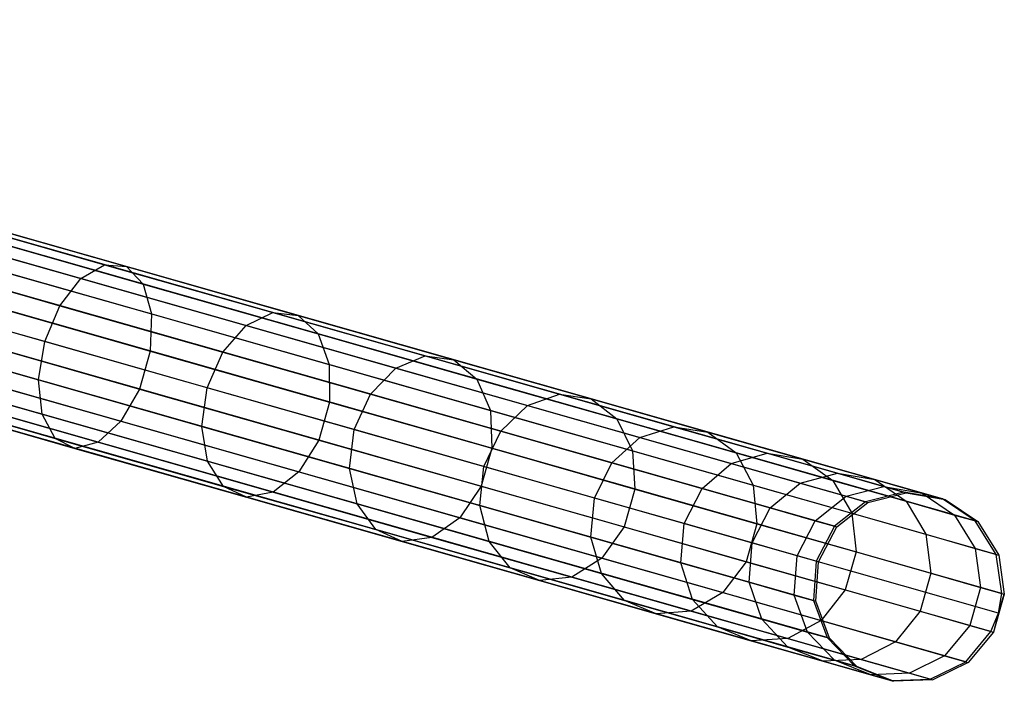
# Model space of a CAD drawing. Extents: x -102 to 102, y -101 to 102.
# Tile 371 of 481: x 87.43 to 97.8, y -28.51 to -21.55. Entities that reach past the tile are written whole.
import ezdxf

# ---------------------------------------------------------------- set-up
doc = ezdxf.new("R2010")
doc.units = 0
doc.header["$LTSCALE"] = 25.4
doc.layers.get('0').update_dxf_attribs({"linetype": 'CONTINUOUS'})

# ---------------------------------------------------------------- blocks, each defined once
blk = doc.blocks.new('NL2500011659_STL')
at = {"color": 0}
for p, q in [((96.742, -26.522, -28.874), (79.255, -21.547, -288.874)), ((96.742, -26.522, -28.874), (79.255, -21.547, -288.874)), ((96.34, -26.624, -28.848), (78.853, -21.649, -288.848)), ((96.34, -26.624, -28.848), (78.853, -21.649, -288.848)), ((97.151, -26.594, -28.902), (79.664, -21.618, -288.902)), ((97.151, -26.594, -28.902), (79.664, -21.618, -288.902)), ((97.495, -26.825, -28.93), (80.008, -21.85, -288.93)), ((97.495, -26.825, -28.93), (80.008, -21.85, -288.93)), ((96.013, -26.881, -28.831), (78.526, -21.905, -288.831)), ((96.013, -26.881, -28.831), (78.526, -21.905, -288.831)), ((95.819, -27.249, -28.825), (78.332, -22.273, -288.825)), ((95.819, -27.249, -28.825), (78.332, -22.273, -288.825)), ((97.716, -27.177, -28.952), (80.229, -22.202, -288.952)), ((97.716, -27.177, -28.952), (80.229, -22.202, -288.952)), ((95.791, -27.663, -28.831), (78.304, -22.688, -288.831)), ((95.791, -27.663, -28.831), (78.304, -22.688, -288.831)), ((97.774, -27.589, -28.963), (80.287, -22.613, -288.963)), ((97.774, -27.589, -28.963), (80.287, -22.613, -288.963)), ((97.738, -27.795, -28.965), (80.251, -22.819, -288.965)), ((97.738, -27.795, -28.965), (80.251, -22.819, -288.965)), ((97.66, -27.989, -28.963), (80.173, -23.013, -288.963)), ((97.66, -27.989, -28.963), (80.173, -23.013, -288.963)), ((95.933, -28.054, -28.848), (78.446, -23.078, -288.848)), ((95.933, -28.054, -28.848), (78.446, -23.078, -288.848)), ((97.394, -28.308, -28.952), (79.907, -23.332, -288.952)), ((97.394, -28.308, -28.952), (79.907, -23.332, -288.952)), ((96.222, -28.352, -28.874), (78.735, -23.376, -288.874)), ((96.222, -28.352, -28.874), (78.735, -23.376, -288.874)), ((96.607, -28.507, -28.902), (79.12, -23.531, -288.902)), ((96.607, -28.507, -28.902), (79.12, -23.531, -288.902)), ((97.021, -28.491, -28.93), (79.534, -23.516, -288.93)), ((97.021, -28.491, -28.93), (79.534, -23.516, -288.93)), ((86.405, -23.581, -9.933), (88.322, -24.127, -11.094)), ((86.405, -23.581, -9.933), (88.322, -24.127, -11.094)), ((86.597, -23.591, -9.564), (88.554, -24.147, -10.749)), ((86.597, -23.591, -9.564), (88.554, -24.147, -10.749)), ((86.192, -23.737, -10.254), (88.074, -24.272, -11.394)), ((86.192, -23.737, -10.254), (88.074, -24.272, -11.394)), ((86.734, -23.763, -9.211), (88.729, -24.331, -10.419)), ((86.734, -23.763, -9.211), (88.729, -24.331, -10.419)), ((85.994, -24.03, -10.472), (87.852, -24.559, -11.597)), ((85.994, -24.03, -10.472), (87.852, -24.559, -11.597)), ((86.792, -24.069, -8.936), (88.817, -24.645, -10.162)), ((86.792, -24.069, -8.936), (88.817, -24.645, -10.162)), ((88.074, -24.272, -11.394), (88.322, -24.127, -11.094)), ((88.074, -24.272, -11.394), (88.322, -24.127, -11.094)), ((88.322, -24.127, -11.094), (90.095, -24.631, -12.479)), ((88.322, -24.127, -11.094), (90.095, -24.631, -12.479)), ((88.322, -24.127, -11.094), (88.554, -24.147, -10.749)), ((88.322, -24.127, -11.094), (88.554, -24.147, -10.749)), ((88.554, -24.147, -10.749), (90.364, -24.663, -12.164)), ((88.554, -24.147, -10.749), (90.364, -24.663, -12.164)), ((88.554, -24.147, -10.749), (88.729, -24.331, -10.419)), ((88.554, -24.147, -10.749), (88.729, -24.331, -10.419)), ((87.852, -24.559, -11.597), (88.074, -24.272, -11.394)), ((87.852, -24.559, -11.597), (88.074, -24.272, -11.394)), ((88.074, -24.272, -11.394), (89.814, -24.767, -12.754)), ((88.074, -24.272, -11.394), (89.814, -24.767, -12.754)), ((88.729, -24.331, -10.419), (90.575, -24.856, -11.862)), ((88.729, -24.331, -10.419), (90.575, -24.856, -11.862)), ((88.729, -24.331, -10.419), (88.817, -24.645, -10.162)), ((88.729, -24.331, -10.419), (88.817, -24.645, -10.162)), ((87.694, -24.937, -11.669), (85.845, -24.411, -10.549)), ((87.694, -24.937, -11.669), (85.845, -24.411, -10.549)), ((86.761, -24.455, -8.785), (88.803, -25.036, -10.021)), ((86.761, -24.455, -8.785), (88.803, -25.036, -10.021)), ((87.694, -24.937, -11.669), (87.852, -24.559, -11.597)), ((87.694, -24.937, -11.669), (87.852, -24.559, -11.597)), ((87.852, -24.559, -11.597), (89.57, -25.048, -12.94)), ((87.852, -24.559, -11.597), (89.57, -25.048, -12.94)), ((88.817, -24.645, -10.162), (88.803, -25.036, -10.021)), ((88.817, -24.645, -10.162), (88.803, -25.036, -10.021)), ((88.817, -24.645, -10.162), (90.691, -25.178, -11.626)), ((88.817, -24.645, -10.162), (90.691, -25.178, -11.626)), ((89.814, -24.767, -12.754), (90.095, -24.631, -12.479)), ((89.814, -24.767, -12.754), (90.095, -24.631, -12.479)), ((90.095, -24.631, -12.479), (91.7, -25.088, -14.071)), ((90.095, -24.631, -12.479), (91.7, -25.088, -14.071)), ((90.095, -24.631, -12.479), (90.364, -24.663, -12.164)), ((90.095, -24.631, -12.479), (90.364, -24.663, -12.164)), ((90.364, -24.663, -12.164), (92.003, -25.129, -13.789)), ((90.364, -24.663, -12.164), (92.003, -25.129, -13.789)), ((90.364, -24.663, -12.164), (90.575, -24.856, -11.862)), ((90.364, -24.663, -12.164), (90.575, -24.856, -11.862)), ((89.57, -25.048, -12.94), (89.814, -24.767, -12.754)), ((89.57, -25.048, -12.94), (89.814, -24.767, -12.754)), ((89.814, -24.767, -12.754), (91.39, -25.216, -14.316)), ((89.814, -24.767, -12.754), (91.39, -25.216, -14.316)), ((85.771, -24.813, -10.472), (87.629, -25.341, -11.597)), ((85.771, -24.813, -10.472), (87.629, -25.341, -11.597)), ((86.647, -24.855, -8.785), (88.69, -25.436, -10.021)), ((86.647, -24.855, -8.785), (88.69, -25.436, -10.021)), ((90.575, -24.856, -11.862), (92.246, -25.332, -13.519)), ((90.575, -24.856, -11.862), (92.246, -25.332, -13.519)), ((90.575, -24.856, -11.862), (90.691, -25.178, -11.626)), ((90.575, -24.856, -11.862), (90.691, -25.178, -11.626)), ((87.629, -25.341, -11.597), (87.694, -24.937, -11.669)), ((87.629, -25.341, -11.597), (87.694, -24.937, -11.669)), ((89.405, -25.424, -13.006), (87.694, -24.937, -11.669)), ((89.405, -25.424, -13.006), (87.694, -24.937, -11.669)), ((88.803, -25.036, -10.021), (88.69, -25.436, -10.021)), ((88.803, -25.036, -10.021), (88.69, -25.436, -10.021)), ((88.803, -25.036, -10.021), (90.692, -25.574, -11.497)), ((88.803, -25.036, -10.021), (90.692, -25.574, -11.497)), ((89.405, -25.424, -13.006), (89.57, -25.048, -12.94)), ((89.405, -25.424, -13.006), (89.57, -25.048, -12.94)), ((89.57, -25.048, -12.94), (91.126, -25.49, -14.483)), ((89.57, -25.048, -12.94), (91.126, -25.49, -14.483)), ((91.39, -25.216, -14.316), (91.7, -25.088, -14.071)), ((91.39, -25.216, -14.316), (91.7, -25.088, -14.071)), ((91.7, -25.088, -14.071), (93.116, -25.491, -15.847)), ((91.7, -25.088, -14.071), (93.116, -25.491, -15.847)), ((91.7, -25.088, -14.071), (92.003, -25.129, -13.789)), ((91.7, -25.088, -14.071), (92.003, -25.129, -13.789)), ((85.785, -25.166, -10.254), (87.667, -25.702, -11.394)), ((85.785, -25.166, -10.254), (87.667, -25.702, -11.394)), ((86.47, -25.2, -8.936), (88.496, -25.776, -10.162)), ((86.47, -25.2, -8.936), (88.496, -25.776, -10.162)), ((90.691, -25.178, -11.626), (92.388, -25.661, -13.308)), ((90.691, -25.178, -11.626), (92.388, -25.661, -13.308)), ((90.691, -25.178, -11.626), (90.692, -25.574, -11.497)), ((90.691, -25.178, -11.626), (90.692, -25.574, -11.497)), ((92.003, -25.129, -13.789), (93.448, -25.54, -15.602)), ((92.003, -25.129, -13.789), (93.448, -25.54, -15.602)), ((92.003, -25.129, -13.789), (92.246, -25.332, -13.519)), ((92.003, -25.129, -13.789), (92.246, -25.332, -13.519)), ((91.126, -25.49, -14.483), (91.39, -25.216, -14.316)), ((91.126, -25.49, -14.483), (91.39, -25.216, -14.316)), ((91.39, -25.216, -14.316), (92.78, -25.611, -16.06)), ((91.39, -25.216, -14.316), (92.78, -25.611, -16.06)), ((87.667, -25.702, -11.394), (87.629, -25.341, -11.597)), ((87.629, -25.341, -11.597), (89.348, -25.83, -12.94)), ((87.629, -25.341, -11.597), (89.348, -25.83, -12.94)), ((87.667, -25.702, -11.394), (87.629, -25.341, -11.597)), ((92.246, -25.332, -13.519), (93.72, -25.751, -15.368)), ((92.246, -25.332, -13.519), (93.72, -25.751, -15.368)), ((92.246, -25.332, -13.519), (92.388, -25.661, -13.308)), ((92.246, -25.332, -13.519), (92.388, -25.661, -13.308)), ((85.885, -25.411, -9.933), (87.802, -25.956, -11.094)), ((85.885, -25.411, -9.933), (87.802, -25.956, -11.094)), ((86.053, -25.504, -9.564), (88.01, -26.061, -10.749)), ((86.053, -25.504, -9.564), (88.01, -26.061, -10.749)), ((86.26, -25.429, -9.211), (88.255, -25.997, -10.419)), ((86.26, -25.429, -9.211), (88.255, -25.997, -10.419)), ((88.69, -25.436, -10.021), (88.496, -25.776, -10.162)), ((88.69, -25.436, -10.021), (88.496, -25.776, -10.162)), ((88.69, -25.436, -10.021), (90.579, -25.974, -11.497)), ((88.69, -25.436, -10.021), (90.579, -25.974, -11.497)), ((89.348, -25.83, -12.94), (89.405, -25.424, -13.006)), ((89.348, -25.83, -12.94), (89.405, -25.424, -13.006)), ((90.954, -25.864, -14.542), (89.405, -25.424, -13.006)), ((90.954, -25.864, -14.542), (89.405, -25.424, -13.006)), ((90.954, -25.864, -14.542), (91.126, -25.49, -14.483)), ((90.954, -25.864, -14.542), (91.126, -25.49, -14.483)), ((91.126, -25.49, -14.483), (92.498, -25.881, -16.204)), ((91.126, -25.49, -14.483), (92.498, -25.881, -16.204)), ((92.78, -25.611, -16.06), (93.116, -25.491, -15.847)), ((92.78, -25.611, -16.06), (93.116, -25.491, -15.847)), ((93.116, -25.491, -15.847), (94.321, -25.834, -17.782)), ((93.116, -25.491, -15.847), (94.321, -25.834, -17.782)), ((93.116, -25.491, -15.847), (93.448, -25.54, -15.602)), ((93.116, -25.491, -15.847), (93.448, -25.54, -15.602)), ((90.692, -25.574, -11.497), (90.579, -25.974, -11.497)), ((90.692, -25.574, -11.497), (90.579, -25.974, -11.497)), ((90.692, -25.574, -11.497), (92.403, -26.06, -13.193)), ((90.692, -25.574, -11.497), (92.403, -26.06, -13.193)), ((92.498, -25.881, -16.204), (92.78, -25.611, -16.06)), ((92.498, -25.881, -16.204), (92.78, -25.611, -16.06)), ((92.78, -25.611, -16.06), (93.963, -25.948, -17.96)), ((92.78, -25.611, -16.06), (93.963, -25.948, -17.96)), ((93.448, -25.54, -15.602), (94.679, -25.89, -17.578)), ((93.448, -25.54, -15.602), (94.679, -25.89, -17.578)), ((93.448, -25.54, -15.602), (93.72, -25.751, -15.368)), ((93.448, -25.54, -15.602), (93.72, -25.751, -15.368)), ((87.802, -25.956, -11.094), (87.667, -25.702, -11.394)), ((87.667, -25.702, -11.394), (89.408, -26.197, -12.754)), ((87.667, -25.702, -11.394), (89.408, -26.197, -12.754)), ((87.802, -25.956, -11.094), (87.667, -25.702, -11.394)), ((92.388, -25.661, -13.308), (93.883, -26.087, -15.185)), ((92.388, -25.661, -13.308), (93.883, -26.087, -15.185)), ((92.388, -25.661, -13.308), (92.403, -26.06, -13.193)), ((92.388, -25.661, -13.308), (92.403, -26.06, -13.193)), ((88.496, -25.776, -10.162), (88.255, -25.997, -10.419)), ((88.496, -25.776, -10.162), (88.255, -25.997, -10.419)), ((88.496, -25.776, -10.162), (90.369, -26.309, -11.626)), ((88.496, -25.776, -10.162), (90.369, -26.309, -11.626)), ((93.72, -25.751, -15.368), (94.975, -26.108, -17.383)), ((93.72, -25.751, -15.368), (94.975, -26.108, -17.383)), ((93.72, -25.751, -15.368), (93.883, -26.087, -15.185)), ((93.72, -25.751, -15.368), (93.883, -26.087, -15.185)), ((89.408, -26.197, -12.754), (89.348, -25.83, -12.94)), ((89.348, -25.83, -12.94), (90.904, -26.273, -14.483)), ((89.348, -25.83, -12.94), (90.904, -26.273, -14.483)), ((89.408, -26.197, -12.754), (89.348, -25.83, -12.94)), ((90.904, -26.273, -14.483), (90.954, -25.864, -14.542)), ((90.904, -26.273, -14.483), (90.954, -25.864, -14.542)), ((92.32, -26.253, -16.256), (90.954, -25.864, -14.542)), ((92.32, -26.253, -16.256), (90.954, -25.864, -14.542)), ((92.32, -26.253, -16.256), (92.498, -25.881, -16.204)), ((92.32, -26.253, -16.256), (92.498, -25.881, -16.204)), ((92.498, -25.881, -16.204), (93.667, -26.213, -18.081)), ((92.498, -25.881, -16.204), (93.667, -26.213, -18.081)), ((93.963, -25.948, -17.96), (94.321, -25.834, -17.782)), ((93.963, -25.948, -17.96), (94.321, -25.834, -17.782)), ((94.321, -25.834, -17.782), (95.301, -26.112, -19.851)), ((94.321, -25.834, -17.782), (95.301, -26.112, -19.851)), ((94.321, -25.834, -17.782), (94.679, -25.89, -17.578)), ((94.321, -25.834, -17.782), (94.679, -25.89, -17.578)), ((94.679, -25.89, -17.578), (95.68, -26.175, -19.691)), ((94.679, -25.89, -17.578), (95.68, -26.175, -19.691)), ((94.679, -25.89, -17.578), (94.975, -26.108, -17.383)), ((94.679, -25.89, -17.578), (94.975, -26.108, -17.383)), ((88.01, -26.061, -10.749), (87.802, -25.956, -11.094)), ((87.802, -25.956, -11.094), (89.575, -26.461, -12.479)), ((87.802, -25.956, -11.094), (89.575, -26.461, -12.479)), ((88.01, -26.061, -10.749), (87.802, -25.956, -11.094)), ((88.255, -25.997, -10.419), (88.01, -26.061, -10.749)), ((88.255, -25.997, -10.419), (88.01, -26.061, -10.749)), ((88.255, -25.997, -10.419), (90.101, -26.522, -11.862)), ((88.255, -25.997, -10.419), (90.101, -26.522, -11.862)), ((90.579, -25.974, -11.497), (90.369, -26.309, -11.626)), ((90.579, -25.974, -11.497), (90.369, -26.309, -11.626)), ((90.579, -25.974, -11.497), (92.289, -26.46, -13.193)), ((90.579, -25.974, -11.497), (92.289, -26.46, -13.193)), ((93.667, -26.213, -18.081), (93.963, -25.948, -17.96)), ((93.667, -26.213, -18.081), (93.963, -25.948, -17.96)), ((93.963, -25.948, -17.96), (94.925, -26.222, -19.991)), ((93.963, -25.948, -17.96), (94.925, -26.222, -19.991)), ((88.01, -26.061, -10.749), (89.82, -26.576, -12.164)), ((88.01, -26.061, -10.749), (89.82, -26.576, -12.164)), ((92.403, -26.06, -13.193), (92.289, -26.46, -13.193)), ((92.403, -26.06, -13.193), (92.289, -26.46, -13.193)), ((92.403, -26.06, -13.193), (93.91, -26.489, -15.085)), ((92.403, -26.06, -13.193), (93.91, -26.489, -15.085)), ((93.883, -26.087, -15.185), (95.157, -26.449, -17.231)), ((93.883, -26.087, -15.185), (95.157, -26.449, -17.231)), ((93.883, -26.087, -15.185), (93.91, -26.489, -15.085)), ((93.883, -26.087, -15.185), (93.91, -26.489, -15.085)), ((94.925, -26.222, -19.991), (95.301, -26.112, -19.851)), ((94.925, -26.222, -19.991), (95.301, -26.112, -19.851)), ((94.975, -26.108, -17.383), (95.995, -26.398, -19.537)), ((94.975, -26.108, -17.383), (95.995, -26.398, -19.537)), ((94.975, -26.108, -17.383), (95.157, -26.449, -17.231)), ((94.975, -26.108, -17.383), (95.157, -26.449, -17.231)), ((95.301, -26.112, -19.851), (96.042, -26.323, -22.025)), ((95.301, -26.112, -19.851), (96.042, -26.323, -22.025)), ((95.301, -26.112, -19.851), (95.68, -26.175, -19.691)), ((95.301, -26.112, -19.851), (95.68, -26.175, -19.691)), ((89.575, -26.461, -12.479), (89.408, -26.197, -12.754)), ((89.408, -26.197, -12.754), (90.984, -26.645, -14.316)), ((89.408, -26.197, -12.754), (90.984, -26.645, -14.316)), ((89.575, -26.461, -12.479), (89.408, -26.197, -12.754)), ((93.483, -26.584, -18.123), (93.667, -26.213, -18.081)), ((93.483, -26.584, -18.123), (93.667, -26.213, -18.081)), ((93.667, -26.213, -18.081), (94.617, -26.484, -20.086)), ((93.667, -26.213, -18.081), (94.617, -26.484, -20.086)), ((94.617, -26.484, -20.086), (94.925, -26.222, -19.991)), ((94.617, -26.484, -20.086), (94.925, -26.222, -19.991)), ((94.925, -26.222, -19.991), (95.652, -26.428, -22.125)), ((94.925, -26.222, -19.991), (95.652, -26.428, -22.125)), ((95.68, -26.175, -19.691), (96.436, -26.39, -21.91)), ((95.68, -26.175, -19.691), (96.436, -26.39, -21.91)), ((95.68, -26.175, -19.691), (95.995, -26.398, -19.537)), ((95.68, -26.175, -19.691), (95.995, -26.398, -19.537)), ((90.369, -26.309, -11.626), (90.101, -26.522, -11.862)), ((90.369, -26.309, -11.626), (90.101, -26.522, -11.862)), ((90.369, -26.309, -11.626), (92.066, -26.792, -13.308)), ((90.369, -26.309, -11.626), (92.066, -26.792, -13.308)), ((90.984, -26.645, -14.316), (90.904, -26.273, -14.483)), ((90.904, -26.273, -14.483), (92.275, -26.663, -16.204)), ((90.904, -26.273, -14.483), (92.275, -26.663, -16.204)), ((90.984, -26.645, -14.316), (90.904, -26.273, -14.483)), ((92.275, -26.663, -16.204), (92.32, -26.253, -16.256)), ((92.275, -26.663, -16.204), (92.32, -26.253, -16.256)), ((93.483, -26.584, -18.123), (92.32, -26.253, -16.256)), ((93.483, -26.584, -18.123), (92.32, -26.253, -16.256)), ((95.652, -26.428, -22.125), (96.042, -26.323, -22.025)), ((95.652, -26.428, -22.125), (96.042, -26.323, -22.025)), ((96.042, -26.323, -22.025), (96.533, -26.463, -24.274)), ((96.042, -26.323, -22.025), (96.533, -26.463, -24.274)), ((96.042, -26.323, -22.025), (96.436, -26.39, -21.91)), ((96.042, -26.323, -22.025), (96.436, -26.39, -21.91)), ((95.334, -26.688, -22.193), (95.652, -26.428, -22.125)), ((95.334, -26.688, -22.193), (95.652, -26.428, -22.125)), ((95.652, -26.428, -22.125), (96.134, -26.566, -24.333)), ((95.652, -26.428, -22.125), (96.134, -26.566, -24.333)), ((95.995, -26.398, -19.537), (96.766, -26.618, -21.8)), ((95.995, -26.398, -19.537), (96.766, -26.618, -21.8)), ((95.995, -26.398, -19.537), (96.193, -26.744, -19.417)), ((95.995, -26.398, -19.537), (96.193, -26.744, -19.417)), ((96.436, -26.39, -21.91), (96.937, -26.533, -24.207)), ((96.436, -26.39, -21.91), (96.937, -26.533, -24.207)), ((96.436, -26.39, -21.91), (96.766, -26.618, -21.8)), ((96.436, -26.39, -21.91), (96.766, -26.618, -21.8)), ((89.82, -26.576, -12.164), (89.575, -26.461, -12.479)), ((89.575, -26.461, -12.479), (91.18, -26.917, -14.071)), ((89.575, -26.461, -12.479), (91.18, -26.917, -14.071)), ((89.82, -26.576, -12.164), (89.575, -26.461, -12.479)), ((90.101, -26.522, -11.862), (89.82, -26.576, -12.164)), ((90.101, -26.522, -11.862), (89.82, -26.576, -12.164)), ((90.101, -26.522, -11.862), (91.772, -26.998, -13.519)), ((90.101, -26.522, -11.862), (91.772, -26.998, -13.519)), ((92.289, -26.46, -13.193), (92.066, -26.792, -13.308)), ((92.289, -26.46, -13.193), (92.066, -26.792, -13.308)), ((92.289, -26.46, -13.193), (93.796, -26.889, -15.085)), ((92.289, -26.46, -13.193), (93.796, -26.889, -15.085)), ((93.91, -26.489, -15.085), (93.796, -26.889, -15.085)), ((93.91, -26.489, -15.085), (93.796, -26.889, -15.085)), ((93.91, -26.489, -15.085), (95.195, -26.855, -17.147)), ((93.91, -26.489, -15.085), (95.195, -26.855, -17.147)), ((94.429, -26.853, -20.12), (94.617, -26.484, -20.086)), ((94.429, -26.853, -20.12), (94.617, -26.484, -20.086)), ((94.617, -26.484, -20.086), (95.334, -26.688, -22.193)), ((94.617, -26.484, -20.086), (95.334, -26.688, -22.193)), ((95.157, -26.449, -17.231), (96.193, -26.744, -19.417)), ((95.157, -26.449, -17.231), (96.193, -26.744, -19.417)), ((95.157, -26.449, -17.231), (95.195, -26.855, -17.147)), ((95.157, -26.449, -17.231), (95.195, -26.855, -17.147)), ((96.134, -26.566, -24.333), (96.533, -26.463, -24.274)), ((96.134, -26.566, -24.333), (96.533, -26.463, -24.274)), ((96.742, -26.522, -28.874), (96.34, -26.624, -28.848)), ((96.742, -26.522, -28.874), (96.34, -26.624, -28.848)), ((96.364, -26.631, -26.585), (96.767, -26.53, -26.568)), ((96.364, -26.631, -26.585), (96.767, -26.53, -26.568)), ((96.533, -26.463, -24.274), (96.767, -26.53, -26.568)), ((96.533, -26.463, -24.274), (96.767, -26.53, -26.568)), ((96.533, -26.463, -24.274), (96.937, -26.533, -24.207)), ((96.533, -26.463, -24.274), (96.937, -26.533, -24.207)), ((97.151, -26.594, -28.902), (96.742, -26.522, -28.874)), ((96.742, -26.522, -28.874), (96.767, -26.53, -26.568)), ((96.742, -26.522, -28.874), (96.767, -26.53, -26.568)), ((97.151, -26.594, -28.902), (96.742, -26.522, -28.874)), ((96.767, -26.53, -26.568), (97.176, -26.601, -26.548)), ((96.767, -26.53, -26.568), (97.176, -26.601, -26.548)), ((96.937, -26.533, -24.207), (97.176, -26.601, -26.548)), ((96.937, -26.533, -24.207), (97.176, -26.601, -26.548)), ((96.937, -26.533, -24.207), (97.277, -26.763, -24.142)), ((96.937, -26.533, -24.207), (97.277, -26.763, -24.142)), ((89.82, -26.576, -12.164), (91.459, -27.042, -13.789)), ((89.82, -26.576, -12.164), (91.459, -27.042, -13.789)), ((91.18, -26.917, -14.071), (90.984, -26.645, -14.316)), ((90.984, -26.645, -14.316), (92.373, -27.041, -16.06)), ((90.984, -26.645, -14.316), (92.373, -27.041, -16.06)), ((91.18, -26.917, -14.071), (90.984, -26.645, -14.316)), ((93.444, -26.996, -18.081), (93.483, -26.584, -18.123)), ((93.444, -26.996, -18.081), (93.483, -26.584, -18.123)), ((94.429, -26.853, -20.12), (93.483, -26.584, -18.123)), ((94.429, -26.853, -20.12), (93.483, -26.584, -18.123)), ((95.81, -26.823, -24.373), (96.134, -26.566, -24.333)), ((95.81, -26.823, -24.373), (96.134, -26.566, -24.333)), ((96.34, -26.624, -28.848), (96.013, -26.881, -28.831)), ((96.34, -26.624, -28.848), (96.013, -26.881, -28.831)), ((96.037, -26.888, -26.596), (96.364, -26.631, -26.585)), ((96.037, -26.888, -26.596), (96.364, -26.631, -26.585)), ((96.134, -26.566, -24.333), (96.364, -26.631, -26.585)), ((96.134, -26.566, -24.333), (96.364, -26.631, -26.585)), ((96.34, -26.624, -28.848), (96.364, -26.631, -26.585)), ((96.34, -26.624, -28.848), (96.364, -26.631, -26.585)), ((96.766, -26.618, -21.8), (97.277, -26.763, -24.142)), ((96.766, -26.618, -21.8), (97.277, -26.763, -24.142)), ((96.766, -26.618, -21.8), (96.975, -26.966, -21.714)), ((96.766, -26.618, -21.8), (96.975, -26.966, -21.714)), ((97.495, -26.825, -28.93), (97.151, -26.594, -28.902)), ((97.151, -26.594, -28.902), (97.176, -26.601, -26.548)), ((97.151, -26.594, -28.902), (97.176, -26.601, -26.548)), ((97.495, -26.825, -28.93), (97.151, -26.594, -28.902)), ((97.176, -26.601, -26.548), (97.521, -26.832, -26.529)), ((97.176, -26.601, -26.548), (97.521, -26.832, -26.529)), ((92.373, -27.041, -16.06), (92.275, -26.663, -16.204)), ((92.275, -26.663, -16.204), (93.444, -26.996, -18.081)), ((92.275, -26.663, -16.204), (93.444, -26.996, -18.081)), ((92.373, -27.041, -16.06), (92.275, -26.663, -16.204)), ((95.143, -27.056, -22.217), (95.334, -26.688, -22.193)), ((95.143, -27.056, -22.217), (95.334, -26.688, -22.193)), ((95.334, -26.688, -22.193), (95.81, -26.823, -24.373)), ((95.334, -26.688, -22.193), (95.81, -26.823, -24.373)), ((96.193, -26.744, -19.417), (96.975, -26.966, -21.714)), ((96.193, -26.744, -19.417), (96.975, -26.966, -21.714)), ((96.193, -26.744, -19.417), (96.239, -27.152, -19.351)), ((96.193, -26.744, -19.417), (96.239, -27.152, -19.351)), ((92.066, -26.792, -13.308), (91.772, -26.998, -13.519)), ((92.066, -26.792, -13.308), (91.772, -26.998, -13.519)), ((92.066, -26.792, -13.308), (93.561, -27.217, -15.185)), ((92.066, -26.792, -13.308), (93.561, -27.217, -15.185)), ((94.394, -27.266, -20.086), (94.429, -26.853, -20.12)), ((94.394, -27.266, -20.086), (94.429, -26.853, -20.12)), ((95.143, -27.056, -22.217), (94.429, -26.853, -20.12)), ((95.143, -27.056, -22.217), (94.429, -26.853, -20.12)), ((95.195, -26.855, -17.147), (95.081, -27.255, -17.147)), ((95.195, -26.855, -17.147), (95.081, -27.255, -17.147)), ((95.195, -26.855, -17.147), (96.239, -27.152, -19.351)), ((95.195, -26.855, -17.147), (96.239, -27.152, -19.351)), ((95.617, -27.191, -24.387), (95.81, -26.823, -24.373)), ((95.617, -27.191, -24.387), (95.81, -26.823, -24.373)), ((95.81, -26.823, -24.373), (96.037, -26.888, -26.596)), ((95.81, -26.823, -24.373), (96.037, -26.888, -26.596)), ((97.277, -26.763, -24.142), (97.521, -26.832, -26.529)), ((97.277, -26.763, -24.142), (97.521, -26.832, -26.529)), ((97.277, -26.763, -24.142), (97.494, -27.114, -24.091)), ((97.277, -26.763, -24.142), (97.494, -27.114, -24.091)), ((97.716, -27.177, -28.952), (97.495, -26.825, -28.93)), ((97.495, -26.825, -28.93), (97.521, -26.832, -26.529)), ((97.495, -26.825, -28.93), (97.521, -26.832, -26.529)), ((97.716, -27.177, -28.952), (97.495, -26.825, -28.93)), ((97.521, -26.832, -26.529), (97.742, -27.185, -26.515)), ((97.521, -26.832, -26.529), (97.742, -27.185, -26.515)), ((91.459, -27.042, -13.789), (91.18, -26.917, -14.071)), ((91.18, -26.917, -14.071), (92.595, -27.32, -15.847)), ((91.18, -26.917, -14.071), (92.595, -27.32, -15.847)), ((91.459, -27.042, -13.789), (91.18, -26.917, -14.071)), ((93.796, -26.889, -15.085), (93.561, -27.217, -15.185)), ((93.796, -26.889, -15.085), (93.561, -27.217, -15.185)), ((93.796, -26.889, -15.085), (95.081, -27.255, -17.147)), ((93.796, -26.889, -15.085), (95.081, -27.255, -17.147)), ((96.013, -26.881, -28.831), (95.819, -27.249, -28.825)), ((96.013, -26.881, -28.831), (95.819, -27.249, -28.825)), ((95.843, -27.255, -26.6), (96.037, -26.888, -26.596)), ((95.843, -27.255, -26.6), (96.037, -26.888, -26.596)), ((96.013, -26.881, -28.831), (96.037, -26.888, -26.596)), ((96.013, -26.881, -28.831), (96.037, -26.888, -26.596)), ((91.772, -26.998, -13.519), (91.459, -27.042, -13.789)), ((91.772, -26.998, -13.519), (91.459, -27.042, -13.789)), ((91.459, -27.042, -13.789), (92.904, -27.453, -15.602)), ((91.459, -27.042, -13.789), (92.904, -27.453, -15.602)), ((91.772, -26.998, -13.519), (93.246, -27.417, -15.368)), ((91.772, -26.998, -13.519), (93.246, -27.417, -15.368)), ((92.595, -27.32, -15.847), (92.373, -27.041, -16.06)), ((92.373, -27.041, -16.06), (93.557, -27.377, -17.96)), ((92.373, -27.041, -16.06), (93.557, -27.377, -17.96)), ((92.595, -27.32, -15.847), (92.373, -27.041, -16.06)), ((93.557, -27.377, -17.96), (93.444, -26.996, -18.081)), ((93.444, -26.996, -18.081), (94.394, -27.266, -20.086)), ((93.444, -26.996, -18.081), (94.394, -27.266, -20.086)), ((93.557, -27.377, -17.96), (93.444, -26.996, -18.081)), ((95.112, -27.47, -22.193), (95.143, -27.056, -22.217)), ((95.112, -27.47, -22.193), (95.143, -27.056, -22.217)), ((95.617, -27.191, -24.387), (95.143, -27.056, -22.217)), ((95.617, -27.191, -24.387), (95.143, -27.056, -22.217)), ((96.975, -26.966, -21.714), (97.494, -27.114, -24.091)), ((96.975, -26.966, -21.714), (97.494, -27.114, -24.091)), ((96.975, -26.966, -21.714), (97.028, -27.376, -21.667)), ((96.975, -26.966, -21.714), (97.028, -27.376, -21.667)), ((96.239, -27.152, -19.351), (96.125, -27.552, -19.351)), ((96.239, -27.152, -19.351), (96.125, -27.552, -19.351)), ((96.239, -27.152, -19.351), (97.028, -27.376, -21.667)), ((96.239, -27.152, -19.351), (97.028, -27.376, -21.667)), ((97.494, -27.114, -24.091), (97.742, -27.185, -26.515)), ((97.494, -27.114, -24.091), (97.742, -27.185, -26.515)), ((97.494, -27.114, -24.091), (97.551, -27.525, -24.063)), ((97.494, -27.114, -24.091), (97.551, -27.525, -24.063)), ((93.561, -27.217, -15.185), (93.246, -27.417, -15.368)), ((93.561, -27.217, -15.185), (93.246, -27.417, -15.368)), ((93.561, -27.217, -15.185), (94.836, -27.58, -17.231)), ((93.561, -27.217, -15.185), (94.836, -27.58, -17.231)), ((94.518, -27.651, -19.991), (94.394, -27.266, -20.086)), ((94.394, -27.266, -20.086), (95.112, -27.47, -22.193)), ((94.394, -27.266, -20.086), (95.112, -27.47, -22.193)), ((94.518, -27.651, -19.991), (94.394, -27.266, -20.086)), ((95.081, -27.255, -17.147), (94.836, -27.58, -17.231)), ((95.081, -27.255, -17.147), (94.836, -27.58, -17.231)), ((95.081, -27.255, -17.147), (96.125, -27.552, -19.351)), ((95.081, -27.255, -17.147), (96.125, -27.552, -19.351)), ((95.587, -27.606, -24.373), (95.617, -27.191, -24.387)), ((95.587, -27.606, -24.373), (95.617, -27.191, -24.387)), ((95.843, -27.255, -26.6), (95.617, -27.191, -24.387)), ((95.843, -27.255, -26.6), (95.617, -27.191, -24.387)), ((95.819, -27.249, -28.825), (95.791, -27.663, -28.831)), ((95.819, -27.249, -28.825), (95.791, -27.663, -28.831)), ((95.815, -27.67, -26.596), (95.843, -27.255, -26.6)), ((95.815, -27.67, -26.596), (95.843, -27.255, -26.6)), ((95.819, -27.249, -28.825), (95.843, -27.255, -26.6)), ((95.819, -27.249, -28.825), (95.843, -27.255, -26.6)), ((97.774, -27.589, -28.963), (97.716, -27.177, -28.952)), ((97.716, -27.177, -28.952), (97.742, -27.185, -26.515)), ((97.716, -27.177, -28.952), (97.742, -27.185, -26.515)), ((97.774, -27.589, -28.963), (97.716, -27.177, -28.952)), ((97.742, -27.185, -26.515), (97.8, -27.596, -26.507)), ((97.742, -27.185, -26.515), (97.8, -27.596, -26.507)), ((92.904, -27.453, -15.602), (92.595, -27.32, -15.847)), ((92.595, -27.32, -15.847), (93.801, -27.663, -17.782)), ((92.595, -27.32, -15.847), (93.801, -27.663, -17.782)), ((92.904, -27.453, -15.602), (92.595, -27.32, -15.847)), ((93.801, -27.663, -17.782), (93.557, -27.377, -17.96)), ((93.557, -27.377, -17.96), (94.518, -27.651, -19.991)), ((93.557, -27.377, -17.96), (94.518, -27.651, -19.991)), ((93.801, -27.663, -17.782), (93.557, -27.377, -17.96)), ((97.028, -27.376, -21.667), (96.914, -27.776, -21.667)), ((97.028, -27.376, -21.667), (96.914, -27.776, -21.667)), ((97.028, -27.376, -21.667), (97.551, -27.525, -24.063)), ((97.028, -27.376, -21.667), (97.551, -27.525, -24.063)), ((93.246, -27.417, -15.368), (92.904, -27.453, -15.602)), ((93.246, -27.417, -15.368), (92.904, -27.453, -15.602)), ((92.904, -27.453, -15.602), (94.135, -27.803, -17.578)), ((92.904, -27.453, -15.602), (94.135, -27.803, -17.578)), ((93.246, -27.417, -15.368), (94.501, -27.774, -17.383)), ((93.246, -27.417, -15.368), (94.501, -27.774, -17.383)), ((95.245, -27.858, -22.125), (95.112, -27.47, -22.193)), ((95.112, -27.47, -22.193), (95.587, -27.606, -24.373)), ((95.112, -27.47, -22.193), (95.587, -27.606, -24.373)), ((95.245, -27.858, -22.125), (95.112, -27.47, -22.193)), ((94.836, -27.58, -17.231), (94.501, -27.774, -17.383)), ((94.836, -27.58, -17.231), (94.501, -27.774, -17.383)), ((94.836, -27.58, -17.231), (95.871, -27.874, -19.417)), ((94.836, -27.58, -17.231), (95.871, -27.874, -19.417)), ((96.125, -27.552, -19.351), (95.871, -27.874, -19.417)), ((96.125, -27.552, -19.351), (95.871, -27.874, -19.417)), ((96.125, -27.552, -19.351), (96.914, -27.776, -21.667)), ((96.125, -27.552, -19.351), (96.914, -27.776, -21.667)), ((97.551, -27.525, -24.063), (97.437, -27.925, -24.063)), ((97.551, -27.525, -24.063), (97.437, -27.925, -24.063)), ((97.551, -27.525, -24.063), (97.8, -27.596, -26.507)), ((97.551, -27.525, -24.063), (97.8, -27.596, -26.507)), ((94.135, -27.803, -17.578), (93.801, -27.663, -17.782)), ((93.801, -27.663, -17.782), (94.781, -27.942, -19.851)), ((93.801, -27.663, -17.782), (94.781, -27.942, -19.851)), ((94.135, -27.803, -17.578), (93.801, -27.663, -17.782)), ((94.781, -27.942, -19.851), (94.518, -27.651, -19.991)), ((94.518, -27.651, -19.991), (95.245, -27.858, -22.125)), ((94.518, -27.651, -19.991), (95.245, -27.858, -22.125)), ((94.781, -27.942, -19.851), (94.518, -27.651, -19.991)), ((95.727, -27.995, -24.333), (95.587, -27.606, -24.373)), ((95.587, -27.606, -24.373), (95.815, -27.67, -26.596)), ((95.587, -27.606, -24.373), (95.815, -27.67, -26.596)), ((95.727, -27.995, -24.333), (95.587, -27.606, -24.373)), ((95.791, -27.663, -28.831), (95.815, -27.67, -26.596)), ((95.791, -27.663, -28.831), (95.815, -27.67, -26.596)), ((95.791, -27.663, -28.831), (95.933, -28.054, -28.848)), ((95.791, -27.663, -28.831), (95.933, -28.054, -28.848)), ((95.958, -28.061, -26.585), (95.815, -27.67, -26.596)), ((95.958, -28.061, -26.585), (95.815, -27.67, -26.596)), ((97.8, -27.596, -26.507), (97.687, -27.996, -26.507)), ((97.8, -27.596, -26.507), (97.687, -27.996, -26.507)), ((97.738, -27.795, -28.965), (97.774, -27.589, -28.963)), ((97.738, -27.795, -28.965), (97.774, -27.589, -28.963)), ((97.738, -27.795, -28.965), (97.8, -27.596, -26.507)), ((97.738, -27.795, -28.965), (97.8, -27.596, -26.507)), ((97.774, -27.589, -28.963), (97.8, -27.596, -26.507)), ((97.774, -27.589, -28.963), (97.8, -27.596, -26.507)), ((94.501, -27.774, -17.383), (94.135, -27.803, -17.578)), ((94.501, -27.774, -17.383), (94.135, -27.803, -17.578)), ((94.501, -27.774, -17.383), (95.521, -28.064, -19.537)), ((94.501, -27.774, -17.383), (95.521, -28.064, -19.537)), ((96.914, -27.776, -21.667), (96.654, -28.097, -21.714)), ((96.914, -27.776, -21.667), (96.654, -28.097, -21.714)), ((96.914, -27.776, -21.667), (97.437, -27.925, -24.063)), ((96.914, -27.776, -21.667), (97.437, -27.925, -24.063)), ((94.135, -27.803, -17.578), (95.135, -28.088, -19.691)), ((94.135, -27.803, -17.578), (95.135, -28.088, -19.691)), ((95.521, -28.153, -22.025), (95.245, -27.858, -22.125)), ((95.245, -27.858, -22.125), (95.727, -27.995, -24.333)), ((95.245, -27.858, -22.125), (95.727, -27.995, -24.333)), ((95.521, -28.153, -22.025), (95.245, -27.858, -22.125)), ((95.871, -27.874, -19.417), (95.521, -28.064, -19.537)), ((95.871, -27.874, -19.417), (95.521, -28.064, -19.537)), ((95.871, -27.874, -19.417), (96.654, -28.097, -21.714)), ((95.871, -27.874, -19.417), (96.654, -28.097, -21.714)), ((97.66, -27.989, -28.963), (97.738, -27.795, -28.965)), ((97.66, -27.989, -28.963), (97.738, -27.795, -28.965)), ((97.738, -27.795, -28.965), (97.687, -27.996, -26.507)), ((97.738, -27.795, -28.965), (97.687, -27.996, -26.507)), ((95.135, -28.088, -19.691), (94.781, -27.942, -19.851)), ((94.781, -27.942, -19.851), (95.521, -28.153, -22.025)), ((94.781, -27.942, -19.851), (95.521, -28.153, -22.025)), ((95.135, -28.088, -19.691), (94.781, -27.942, -19.851)), ((96.012, -28.292, -24.274), (95.727, -27.995, -24.333)), ((95.727, -27.995, -24.333), (95.958, -28.061, -26.585)), ((95.727, -27.995, -24.333), (95.958, -28.061, -26.585)), ((96.012, -28.292, -24.274), (95.727, -27.995, -24.333)), ((97.437, -27.925, -24.063), (97.172, -28.245, -24.091)), ((97.437, -27.925, -24.063), (97.172, -28.245, -24.091)), ((97.394, -28.308, -28.952), (97.66, -27.989, -28.963)), ((97.394, -28.308, -28.952), (97.66, -27.989, -28.963)), ((97.687, -27.996, -26.507), (97.42, -28.315, -26.515)), ((97.687, -27.996, -26.507), (97.42, -28.315, -26.515)), ((97.437, -27.925, -24.063), (97.687, -27.996, -26.507)), ((97.437, -27.925, -24.063), (97.687, -27.996, -26.507)), ((97.66, -27.989, -28.963), (97.687, -27.996, -26.507)), ((97.66, -27.989, -28.963), (97.687, -27.996, -26.507)), ((95.521, -28.064, -19.537), (95.135, -28.088, -19.691)), ((95.521, -28.064, -19.537), (95.135, -28.088, -19.691)), ((95.135, -28.088, -19.691), (95.891, -28.303, -21.91)), ((95.135, -28.088, -19.691), (95.891, -28.303, -21.91)), ((95.521, -28.064, -19.537), (96.292, -28.283, -21.8)), ((95.521, -28.064, -19.537), (96.292, -28.283, -21.8)), ((95.933, -28.054, -28.848), (95.958, -28.061, -26.585)), ((95.933, -28.054, -28.848), (95.958, -28.061, -26.585)), ((95.933, -28.054, -28.848), (96.222, -28.352, -28.874)), ((95.933, -28.054, -28.848), (96.222, -28.352, -28.874)), ((96.247, -28.359, -26.568), (95.958, -28.061, -26.585)), ((96.247, -28.359, -26.568), (95.958, -28.061, -26.585)), ((96.654, -28.097, -21.714), (96.292, -28.283, -21.8)), ((96.654, -28.097, -21.714), (96.292, -28.283, -21.8)), ((96.654, -28.097, -21.714), (97.172, -28.245, -24.091)), ((96.654, -28.097, -21.714), (97.172, -28.245, -24.091)), ((95.891, -28.303, -21.91), (95.521, -28.153, -22.025)), ((95.521, -28.153, -22.025), (96.012, -28.292, -24.274)), ((95.521, -28.153, -22.025), (96.012, -28.292, -24.274)), ((95.891, -28.303, -21.91), (95.521, -28.153, -22.025)), ((96.292, -28.283, -21.8), (95.891, -28.303, -21.91)), ((96.292, -28.283, -21.8), (95.891, -28.303, -21.91)), ((95.891, -28.303, -21.91), (96.393, -28.446, -24.207)), ((95.891, -28.303, -21.91), (96.393, -28.446, -24.207)), ((96.393, -28.446, -24.207), (96.012, -28.292, -24.274)), ((96.012, -28.292, -24.274), (96.247, -28.359, -26.568)), ((96.012, -28.292, -24.274), (96.247, -28.359, -26.568)), ((96.393, -28.446, -24.207), (96.012, -28.292, -24.274)), ((96.292, -28.283, -21.8), (96.803, -28.429, -24.142)), ((96.292, -28.283, -21.8), (96.803, -28.429, -24.142)), ((97.172, -28.245, -24.091), (96.803, -28.429, -24.142)), ((97.172, -28.245, -24.091), (96.803, -28.429, -24.142)), ((97.021, -28.491, -28.93), (97.394, -28.308, -28.952)), ((97.021, -28.491, -28.93), (97.394, -28.308, -28.952)), ((97.172, -28.245, -24.091), (97.42, -28.315, -26.515)), ((97.172, -28.245, -24.091), (97.42, -28.315, -26.515)), ((97.394, -28.308, -28.952), (97.42, -28.315, -26.515)), ((97.394, -28.308, -28.952), (97.42, -28.315, -26.515)), ((96.222, -28.352, -28.874), (96.247, -28.359, -26.568)), ((96.222, -28.352, -28.874), (96.247, -28.359, -26.568)), ((96.222, -28.352, -28.874), (96.607, -28.507, -28.902)), ((96.222, -28.352, -28.874), (96.607, -28.507, -28.902)), ((96.632, -28.514, -26.548), (96.247, -28.359, -26.568)), ((96.632, -28.514, -26.548), (96.247, -28.359, -26.568)), ((97.42, -28.315, -26.515), (97.047, -28.498, -26.529)), ((97.42, -28.315, -26.515), (97.047, -28.498, -26.529)), ((96.803, -28.429, -24.142), (96.393, -28.446, -24.207)), ((96.803, -28.429, -24.142), (96.393, -28.446, -24.207)), ((96.393, -28.446, -24.207), (96.632, -28.514, -26.548)), ((96.393, -28.446, -24.207), (96.632, -28.514, -26.548)), ((96.607, -28.507, -28.902), (97.021, -28.491, -28.93)), ((96.607, -28.507, -28.902), (97.021, -28.491, -28.93)), ((96.607, -28.507, -28.902), (96.632, -28.514, -26.548)), ((96.607, -28.507, -28.902), (96.632, -28.514, -26.548)), ((97.047, -28.498, -26.529), (96.632, -28.514, -26.548)), ((97.047, -28.498, -26.529), (96.632, -28.514, -26.548)), ((96.803, -28.429, -24.142), (97.047, -28.498, -26.529)), ((96.803, -28.429, -24.142), (97.047, -28.498, -26.529)), ((97.021, -28.491, -28.93), (97.047, -28.498, -26.529)), ((97.021, -28.491, -28.93), (97.047, -28.498, -26.529))]:
    blk.add_line(p, q, dxfattribs=at)

msp = doc.modelspace()

# ---------------------------------------------------------------- block references
at = {"color": 0}
msp.add_blockref('NL2500011659_STL', (0, 0), dxfattribs=at)

doc.saveas('drawing.dxf')
